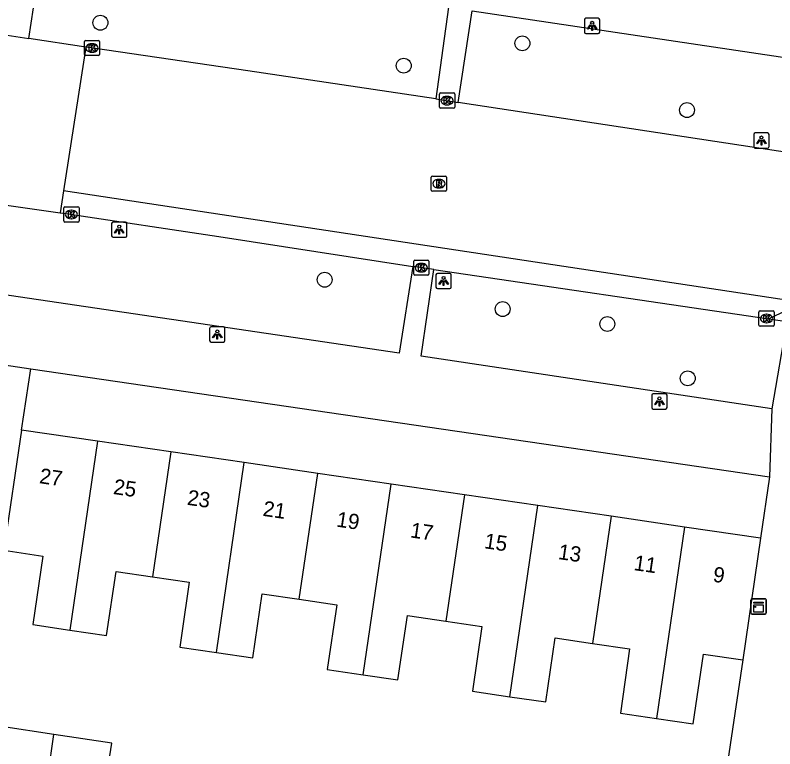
# Model space of a CAD drawing. Extents: x 163010 to 163853, y 382793 to 383982.
# Drawn here: x 163641.97 to 163691.78, y 383369.01 to 383417.14 of the extents above; entities that cross this region are included whole.
import ezdxf

# ---------------------------------------------------------------- set-up
doc = ezdxf.new("R2010")
doc.units = 0
for name, color, linetype in [('IMGEO_Boom', 7, 'Continuous'), ('IMGEO_Kast', 7, 'Continuous'), ('IMGEO_Kolk', 7, 'Continuous'), ('IMGEO_Lichtpunt', 7, 'Continuous'), ('IMGEO_Muur', 7, 'Continuous'), ('IMGEO_Pand', 7, 'Continuous'), ('IMGEO_Pand_nummerreeks', 7, 'Continuous'), ('IMGEO_Parkeervlak_gesloten', 7, 'Continuous'), ('IMGEO_Rijbaan_lokaal_gesloten', 7, 'Continuous'), ('IMGEO_Rijbaan_lokaal_open', 7, 'Continuous'), ('IMGEO_Rioolput', 7, 'Continuous'), ('IMGEO_Voetpad_open', 7, 'Continuous')]:
    doc.layers.add(name, color=color, linetype=linetype)

msp = doc.modelspace()

# ---------------------------------------------------------------- linework, layer by layer
at = {"layer": 'IMGEO_Boom'}
for centre in [(163647.557, 383416.642), (163675.224, 383415.294), (163667.446, 383413.828), (163686.016, 383410.912), (163662.259, 383399.785), (163673.93, 383397.857), (163680.795, 383396.879), (163686.068, 383393.317)]:
    msp.add_circle(centre, 0.489, dxfattribs=at)
at = {"layer": 'IMGEO_Kast'}
for p, q in [((163690.212, 383377.927), (163690.212, 383378.768)), ((163690.212, 383378.768), (163690.212, 383377.927)), ((163690.287, 383378.852), (163691.128, 383378.852)), ((163691.128, 383378.852), (163690.287, 383378.852)), ((163691.212, 383378.777), (163691.212, 383377.936)), ((163691.212, 383377.936), (163691.212, 383378.777)), ((163691.137, 383377.852), (163690.296, 383377.852)), ((163690.296, 383377.852), (163691.137, 383377.852))]:
    msp.add_line(p, q, dxfattribs=at)
for points in [[(163690.407, 383378.642), (163691.007, 383378.642), (163691.007, 383378.557), (163690.407, 383378.557), (163690.407, 383378.642)], [(163690.407, 383378.467), (163691.007, 383378.467), (163691.007, 383377.978), (163690.407, 383377.978), (163690.407, 383378.467)]]:
    msp.add_lwpolyline(points, dxfattribs=at)
msp.add_circle((163690.491, 383378.316), 0.0377, dxfattribs=at)
for centre, start, end in [((163690.29, 383378.774), 92.4484, 184.2845), ((163690.29, 383378.774), 92.4484, 184.2845), ((163691.134, 383378.774), 2.4484, 94.2845), ((163691.134, 383378.774), 2.4484, 94.2845), ((163690.29, 383377.93), 182.4484, 274.2845), ((163690.29, 383377.93), 182.4484, 274.2845), ((163691.134, 383377.93), 272.4484, 4.2845), ((163691.134, 383377.93), 272.4484, 4.2845)]:
    msp.add_arc(centre, 0.0779, start, end, dxfattribs=at)
at = {"layer": 'IMGEO_Kolk'}
for p, q in [((163646.578, 383415.488), (163647.43, 383415.488)), ((163646.503, 383414.562), (163646.503, 383415.414)), ((163646.991, 383415.268), (163647.016, 383415.268)), ((163647.504, 383415.414), (163647.504, 383414.562)), ((163647.43, 383414.488), (163646.578, 383414.488)), ((163647.014, 383414.708), (163646.989, 383414.708)), ((163669.858, 383412.036), (163670.71, 383412.036)), ((163669.783, 383411.11), (163669.783, 383411.962)), ((163670.271, 383411.816), (163670.296, 383411.816)), ((163670.784, 383411.962), (163670.784, 383411.11)), ((163670.71, 383411.036), (163669.858, 383411.036)), ((163670.294, 383411.256), (163670.269, 383411.256)), ((163645.226, 383404.566), (163646.078, 383404.566)), ((163645.151, 383403.64), (163645.151, 383404.492)), ((163645.639, 383404.346), (163645.664, 383404.346)), ((163646.152, 383404.492), (163646.152, 383403.64)), ((163646.078, 383403.566), (163645.226, 383403.566)), ((163645.662, 383403.786), (163645.637, 383403.786)), ((163668.171, 383401.076), (163669.023, 383401.076)), ((163668.096, 383400.15), (163668.096, 383401.002)), ((163668.584, 383400.856), (163668.609, 383400.856)), ((163669.097, 383401.002), (163669.097, 383400.15)), ((163669.023, 383400.076), (163668.171, 383400.076)), ((163668.607, 383400.296), (163668.582, 383400.296)), ((163690.735, 383396.814), (163690.735, 383397.666)), ((163690.81, 383397.74), (163691.662, 383397.74)), ((163691.736, 383397.666), (163691.736, 383396.814)), ((163691.223, 383397.52), (163691.248, 383397.52)), ((163691.662, 383396.74), (163690.81, 383396.74)), ((163691.246, 383396.96), (163691.221, 383396.96))]:
    msp.add_line(p, q, dxfattribs=at)
for points in [[(163646.578, 383415.488), (163647.43, 383415.488)], [(163646.503, 383414.562), (163646.503, 383415.414)], [(163646.824, 383415.188), (163646.947, 383415.188), (163646.947, 383415.037), (163647.077, 383415.188), (163647.241, 383415.188), (163647.095, 383415.037), (163647.248, 383414.788), (163647.096, 383414.788), (163647.011, 383414.952), (163646.947, 383414.885), (163646.947, 383414.788), (163646.824, 383414.788), (163646.824, 383415.188)], [(163647.504, 383415.414), (163647.504, 383414.562)], [(163647.43, 383414.488), (163646.578, 383414.488)], [(163669.858, 383412.036), (163670.71, 383412.036)], [(163669.783, 383411.11), (163669.783, 383411.962)], [(163670.104, 383411.736), (163670.227, 383411.736), (163670.227, 383411.585), (163670.357, 383411.736), (163670.521, 383411.736), (163670.375, 383411.585), (163670.528, 383411.336), (163670.376, 383411.336), (163670.291, 383411.5), (163670.227, 383411.433), (163670.227, 383411.336), (163670.104, 383411.336), (163670.104, 383411.736)], [(163670.784, 383411.962), (163670.784, 383411.11)], [(163670.71, 383411.036), (163669.858, 383411.036)], [(163645.226, 383404.566), (163646.078, 383404.566)], [(163645.151, 383403.64), (163645.151, 383404.492)], [(163645.472, 383404.266), (163645.595, 383404.266), (163645.595, 383404.115), (163645.725, 383404.266), (163645.889, 383404.266), (163645.743, 383404.115), (163645.896, 383403.866), (163645.744, 383403.866), (163645.659, 383404.03), (163645.595, 383403.963), (163645.595, 383403.866), (163645.472, 383403.866), (163645.472, 383404.266)], [(163646.152, 383404.492), (163646.152, 383403.64)], [(163646.078, 383403.566), (163645.226, 383403.566)], [(163668.171, 383401.076), (163669.023, 383401.076)], [(163668.096, 383400.15), (163668.096, 383401.002)], [(163668.417, 383400.776), (163668.54, 383400.776), (163668.54, 383400.625), (163668.67, 383400.776), (163668.834, 383400.776), (163668.688, 383400.625), (163668.841, 383400.376), (163668.689, 383400.376), (163668.604, 383400.54), (163668.54, 383400.473), (163668.54, 383400.376), (163668.417, 383400.376), (163668.417, 383400.776)], [(163669.097, 383401.002), (163669.097, 383400.15)], [(163669.023, 383400.076), (163668.171, 383400.076)], [(163690.735, 383396.814), (163690.735, 383397.666)], [(163690.81, 383397.74), (163691.662, 383397.74)], [(163691.736, 383397.666), (163691.736, 383396.814)], [(163691.056, 383397.44), (163691.179, 383397.44), (163691.179, 383397.289), (163691.309, 383397.44), (163691.473, 383397.44), (163691.327, 383397.289), (163691.48, 383397.04), (163691.328, 383397.04), (163691.243, 383397.204), (163691.179, 383397.137), (163691.179, 383397.04), (163691.056, 383397.04), (163691.056, 383397.44)], [(163691.662, 383396.74), (163690.81, 383396.74)]]:
    msp.add_lwpolyline(points, dxfattribs=at)
for centre, start, end in [((163646.58, 383415.412), 91.552, 178.448), ((163646.58, 383415.412), 91.552, 178.448), ((163647.428, 383415.412), 1.552, 88.448), ((163647.428, 383415.412), 1.552, 88.448), ((163646.58, 383414.564), 181.552, 268.448), ((163646.58, 383414.564), 181.552, 268.448), ((163647.428, 383414.564), 271.552, 358.448), ((163647.428, 383414.564), 271.552, 358.448), ((163669.86, 383411.96), 91.552, 178.448), ((163669.86, 383411.96), 91.552, 178.448), ((163670.708, 383411.96), 1.552, 88.448), ((163670.708, 383411.96), 1.552, 88.448), ((163669.86, 383411.112), 181.552, 268.448), ((163669.86, 383411.112), 181.552, 268.448), ((163670.708, 383411.112), 271.552, 358.448), ((163670.708, 383411.112), 271.552, 358.448), ((163645.228, 383404.49), 91.552, 178.448), ((163645.228, 383404.49), 91.552, 178.448), ((163646.076, 383404.49), 1.552, 88.448), ((163646.076, 383404.49), 1.552, 88.448), ((163645.228, 383403.642), 181.552, 268.448), ((163645.228, 383403.642), 181.552, 268.448), ((163646.076, 383403.642), 271.552, 358.448), ((163646.076, 383403.642), 271.552, 358.448), ((163668.173, 383401), 91.552, 178.448), ((163668.173, 383401), 91.552, 178.448), ((163669.021, 383401), 1.552, 88.448), ((163669.021, 383401), 1.552, 88.448), ((163668.173, 383400.152), 181.552, 268.448), ((163668.173, 383400.152), 181.552, 268.448), ((163669.021, 383400.152), 271.552, 358.448), ((163669.021, 383400.152), 271.552, 358.448), ((163690.812, 383397.664), 91.552, 178.448), ((163690.812, 383397.664), 91.552, 178.448), ((163691.66, 383397.664), 1.552, 88.448), ((163691.66, 383397.664), 1.552, 88.448), ((163690.812, 383396.816), 181.552, 268.448), ((163690.812, 383396.816), 181.552, 268.448), ((163691.66, 383396.816), 271.552, 358.448), ((163691.66, 383396.816), 271.552, 358.448)]:
    msp.add_arc(centre, 0.0765, start, end, dxfattribs=at)
for centre, major_axis, ratio, start_param, end_param in [((163646.99, 383414.988), (-0.387, 0.002), 0.722429, 4.712389, 7.853982), ((163647.015, 383414.988), (-0.39, 0.002), 0.717154, 1.570796, 4.712389), ((163670.27, 383411.536), (-0.387, 0.002), 0.722429, 4.712389, 7.853982), ((163670.295, 383411.536), (-0.39, 0.002), 0.717154, 1.570796, 4.712389), ((163645.638, 383404.066), (-0.387, 0.002), 0.722429, 4.712389, 7.853982), ((163645.663, 383404.066), (-0.39, 0.002), 0.717154, 1.570796, 4.712389), ((163668.583, 383400.576), (-0.387, 0.002), 0.722429, 4.712389, 7.853982), ((163668.608, 383400.576), (-0.39, 0.002), 0.717154, 1.570796, 4.712389), ((163691.222, 383397.24), (-0.387, 0.002), 0.722429, 4.712389, 7.853982), ((163691.247, 383397.24), (-0.39, 0.002), 0.717154, 1.570796, 4.712389)]:
    msp.add_ellipse(centre, major_axis=major_axis, ratio=ratio, start_param=start_param, end_param=end_param, dxfattribs=at)
at = {"layer": 'IMGEO_Lichtpunt'}
for p, q in [((163679.3, 383416.841), (163679.3, 383416.034)), ((163679.3, 383416.841), (163679.3, 383416.034)), ((163680.202, 383416.936), (163679.394, 383416.936)), ((163680.202, 383416.936), (163679.394, 383416.936)), ((163680.296, 383416.034), (163680.296, 383416.841)), ((163680.296, 383416.034), (163680.296, 383416.841)), ((163679.394, 383415.94), (163680.202, 383415.94)), ((163679.394, 383415.94), (163680.202, 383415.94)), ((163690.4, 383409.321), (163690.4, 383408.514)), ((163690.4, 383409.321), (163690.4, 383408.514)), ((163691.302, 383409.416), (163690.494, 383409.416)), ((163691.302, 383409.416), (163690.494, 383409.416)), ((163691.396, 383408.514), (163691.396, 383409.321)), ((163691.396, 383408.514), (163691.396, 383409.321)), ((163690.494, 383408.42), (163691.302, 383408.42)), ((163690.494, 383408.42), (163691.302, 383408.42)), ((163649.192, 383403.565), (163648.384, 383403.565)), ((163649.192, 383403.565), (163648.384, 383403.565)), ((163648.29, 383403.47), (163648.29, 383402.663)), ((163648.29, 383403.47), (163648.29, 383402.663)), ((163649.286, 383402.663), (163649.286, 383403.47)), ((163649.286, 383402.663), (163649.286, 383403.47)), ((163648.384, 383402.569), (163649.192, 383402.569)), ((163648.384, 383402.569), (163649.192, 383402.569)), ((163669.558, 383400.105), (163669.558, 383399.298)), ((163669.558, 383400.105), (163669.558, 383399.298)), ((163670.46, 383400.2), (163669.652, 383400.2)), ((163670.46, 383400.2), (163669.652, 383400.2)), ((163670.554, 383399.298), (163670.554, 383400.105)), ((163670.554, 383399.298), (163670.554, 383400.105)), ((163669.652, 383399.204), (163670.46, 383399.204)), ((163669.652, 383399.204), (163670.46, 383399.204)), ((163654.719, 383396.596), (163654.719, 383395.789)), ((163654.719, 383396.596), (163654.719, 383395.789)), ((163655.621, 383396.691), (163654.813, 383396.691)), ((163655.621, 383396.691), (163654.813, 383396.691)), ((163655.715, 383395.789), (163655.715, 383396.596)), ((163655.715, 383395.789), (163655.715, 383396.596)), ((163654.813, 383395.695), (163655.621, 383395.695)), ((163654.813, 383395.695), (163655.621, 383395.695)), ((163683.713, 383392.205), (163683.713, 383391.398)), ((163683.713, 383392.205), (163683.713, 383391.398)), ((163684.615, 383392.3), (163683.807, 383392.3)), ((163684.615, 383392.3), (163683.807, 383392.3)), ((163684.709, 383391.398), (163684.709, 383392.205)), ((163684.709, 383391.398), (163684.709, 383392.205)), ((163683.807, 383391.304), (163684.615, 383391.304)), ((163683.807, 383391.304), (163684.615, 383391.304))]:
    msp.add_line(p, q, dxfattribs=at)
for points in [[(163679.674, 383416.505), (163679.713, 383416.477), (163679.525, 383416.215), (163679.487, 383416.242), (163679.674, 383416.505)], [(163679.776, 383416.457), (163679.823, 383416.457), (163679.823, 383416.135), (163679.776, 383416.135), (163679.776, 383416.457)], [(163679.886, 383416.477), (163679.924, 383416.504), (163680.111, 383416.242), (163680.072, 383416.214), (163679.886, 383416.477)], [(163690.774, 383408.985), (163690.813, 383408.957), (163690.625, 383408.695), (163690.587, 383408.722), (163690.774, 383408.985)], [(163690.986, 383408.957), (163691.024, 383408.984), (163691.211, 383408.722), (163691.172, 383408.694), (163690.986, 383408.957)], [(163690.876, 383408.937), (163690.923, 383408.937), (163690.923, 383408.615), (163690.876, 383408.615), (163690.876, 383408.937)], [(163648.664, 383403.134), (163648.703, 383403.106), (163648.515, 383402.844), (163648.477, 383402.871), (163648.664, 383403.134)], [(163648.766, 383403.086), (163648.813, 383403.086), (163648.813, 383402.764), (163648.766, 383402.764), (163648.766, 383403.086)], [(163648.876, 383403.106), (163648.914, 383403.133), (163649.101, 383402.871), (163649.062, 383402.843), (163648.876, 383403.106)], [(163669.932, 383399.769), (163669.971, 383399.741), (163669.783, 383399.479), (163669.745, 383399.506), (163669.932, 383399.769)], [(163670.034, 383399.721), (163670.081, 383399.721), (163670.081, 383399.399), (163670.034, 383399.399), (163670.034, 383399.721)], [(163670.144, 383399.741), (163670.182, 383399.768), (163670.369, 383399.506), (163670.33, 383399.478), (163670.144, 383399.741)], [(163655.093, 383396.26), (163655.132, 383396.232), (163654.944, 383395.97), (163654.906, 383395.997), (163655.093, 383396.26)], [(163655.195, 383396.212), (163655.242, 383396.212), (163655.242, 383395.89), (163655.195, 383395.89), (163655.195, 383396.212)], [(163655.305, 383396.232), (163655.343, 383396.259), (163655.53, 383395.997), (163655.491, 383395.969), (163655.305, 383396.232)], [(163684.087, 383391.869), (163684.126, 383391.841), (163683.938, 383391.579), (163683.9, 383391.606), (163684.087, 383391.869)], [(163684.189, 383391.821), (163684.236, 383391.821), (163684.236, 383391.499), (163684.189, 383391.499), (163684.189, 383391.821)], [(163684.299, 383391.841), (163684.337, 383391.868), (163684.524, 383391.606), (163684.485, 383391.578), (163684.299, 383391.841)]]:
    msp.add_lwpolyline(points, dxfattribs=at)
for centre in [(163679.799, 383416.639), (163690.899, 383409.119), (163648.789, 383403.268), (163670.057, 383399.903), (163655.218, 383396.394), (163684.212, 383392.003)]:
    msp.add_circle(centre, 0.0994, dxfattribs=at)
for centre, start, end in [((163679.394, 383416.841), 90, 180), ((163679.394, 383416.841), 90, 180), ((163680.202, 383416.841), 0, 90), ((163680.202, 383416.841), 0, 90), ((163679.394, 383416.034), 180, 270), ((163679.394, 383416.034), 180, 270), ((163680.202, 383416.034), 270, 0), ((163680.202, 383416.034), 270, 360), ((163690.494, 383409.321), 90, 180), ((163690.494, 383409.321), 90, 180), ((163691.302, 383409.321), 0, 90), ((163691.302, 383409.321), 0, 90), ((163690.494, 383408.514), 180, 270), ((163690.494, 383408.514), 180, 270), ((163691.302, 383408.514), 270, 0), ((163691.302, 383408.514), 270, 360), ((163648.384, 383403.47), 90, 180), ((163648.384, 383403.47), 90, 180), ((163649.192, 383403.47), 0, 90), ((163649.192, 383403.47), 0, 90), ((163648.384, 383402.663), 180, 270), ((163648.384, 383402.663), 180, 270), ((163649.192, 383402.663), 270, 0), ((163649.192, 383402.663), 270, 360), ((163669.652, 383400.105), 90, 180), ((163669.652, 383400.105), 90, 180), ((163670.46, 383400.105), 0, 90), ((163670.46, 383400.105), 0, 90), ((163669.652, 383399.298), 180, 270), ((163669.652, 383399.298), 180, 270), ((163670.46, 383399.298), 270, 0), ((163670.46, 383399.298), 270, 360), ((163654.813, 383396.596), 90, 180), ((163654.813, 383396.596), 90, 180), ((163655.621, 383396.596), 0, 90), ((163655.621, 383396.596), 0, 90), ((163654.813, 383395.789), 180, 270), ((163654.813, 383395.789), 180, 270), ((163655.621, 383395.789), 270, 0), ((163655.621, 383395.789), 270, 360), ((163683.807, 383392.205), 90, 180), ((163683.807, 383392.205), 90, 180), ((163684.615, 383392.205), 0, 90), ((163684.615, 383392.205), 0, 90), ((163683.807, 383391.398), 180, 270), ((163683.807, 383391.398), 180, 270), ((163684.615, 383391.398), 270, 0), ((163684.615, 383391.398), 270, 360)]:
    msp.add_arc(centre, 0.0946, start, end, dxfattribs=at)
at = {"layer": 'IMGEO_Muur'}
msp.add_lwpolyline([(163689.677, 383374.841), (163688.169, 383364.722)], dxfattribs=at)
at = {"layer": 'IMGEO_Pand'}
for points in [[(163642.383, 383389.925), (163641.229, 383382.034)], [(163647.367, 383389.196), (163642.383, 383389.925)], [(163647.367, 383389.196), (163645.554, 383376.806)], [(163652.179, 383388.492), (163647.367, 383389.196)], [(163652.179, 383388.492), (163650.981, 383380.302)], [(163656.991, 383387.788), (163652.179, 383388.492)], [(163655.168, 383375.327), (163656.991, 383387.788)], [(163661.803, 383387.084), (163656.991, 383387.788)], [(163660.595, 383378.827), (163661.803, 383387.084)], [(163666.615, 383386.38), (163661.803, 383387.084)], [(163664.784, 383373.868), (163666.615, 383386.38)], [(163671.426, 383385.676), (163666.615, 383386.38)], [(163671.426, 383385.676), (163670.214, 383377.389)], [(163676.238, 383384.972), (163671.426, 383385.676)], [(163674.403, 383372.431), (163676.238, 383384.972)], [(163681.05, 383384.267), (163676.238, 383384.972)], [(163681.05, 383384.267), (163679.829, 383375.925)], [(163685.862, 383383.563), (163681.05, 383384.267)], [(163685.862, 383383.563), (163684.023, 383370.998)], [(163690.847, 383382.834), (163685.862, 383383.563)], [(163690.847, 383382.834), (163689.677, 383374.841)], [(163641.229, 383382.034), (163643.786, 383381.66), (163643.127, 383377.161), (163645.554, 383376.806)], [(163645.554, 383376.806), (163647.965, 383376.453), (163648.58, 383380.653), (163650.981, 383380.302)], [(163650.981, 383380.302), (163653.383, 383379.951), (163652.892, 383376.594), (163652.759, 383375.681), (163655.168, 383375.327)], [(163655.168, 383375.327), (163657.545, 383374.978), (163658.16, 383379.183), (163660.595, 383378.827)], [(163660.595, 383378.827), (163663.057, 383378.467), (163662.434, 383374.212), (163664.784, 383373.868)], [(163664.784, 383373.868), (163667.064, 383373.534), (163667.682, 383377.76), (163670.214, 383377.389)], [(163670.214, 383377.389), (163672.568, 383377.045), (163671.945, 383372.791), (163674.403, 383372.431)], [(163674.403, 383372.431), (163676.767, 383372.084), (163677.381, 383376.283), (163679.829, 383375.925)], [(163679.829, 383375.925), (163682.237, 383375.573), (163681.66, 383371.344), (163684.023, 383370.998)], [(163684.023, 383370.998), (163686.43, 383370.646), (163687.099, 383375.218), (163689.677, 383374.841)], [(163644.51, 383369.96), (163641.071, 383370.478), (163640.674, 383367.847)], [(163644.125, 383367.327), (163644.51, 383369.96)], [(163647.899, 383366.759), (163648.296, 383369.39), (163644.51, 383369.96)]]:
    msp.add_lwpolyline(points, dxfattribs=at)
at = {"layer": 'IMGEO_Parkeervlak_gesloten'}
for points in [[(163644.911, 383404.175), (163645.424, 383404.101), (163655.318, 383402.626), (163668.039, 383400.663)], [(163669.409, 383400.452), (163691.381, 383397.22)]]:
    msp.add_lwpolyline(points, dxfattribs=at)
at = {"layer": 'IMGEO_Rijbaan_lokaal_gesloten'}
for points in [[(163669.541, 383411.657), (163657.224, 383413.486), (163647.073, 383414.976), (163646.605, 383415.05)], [(163669.541, 383411.657), (163671.004, 383411.416)], [(163694.749, 383407.803), (163671.004, 383411.416)], [(163693.27, 383398.339), (163645.136, 383405.621)]]:
    msp.add_lwpolyline(points, dxfattribs=at)
at = {"layer": 'IMGEO_Rijbaan_lokaal_open'}
for points in [[(163633.456, 383417.056), (163642.869, 383415.611)], [(163646.605, 383415.05), (163642.869, 383415.611)], [(163646.605, 383415.05), (163645.136, 383405.621)], [(163645.136, 383405.621), (163644.911, 383404.175)], [(163641.244, 383404.7), (163644.911, 383404.175)]]:
    msp.add_lwpolyline(points, dxfattribs=at)
at = {"layer": 'IMGEO_Rioolput'}
for p, q in [((163669.252, 383405.66), (163669.252, 383406.512)), ((163669.327, 383406.586), (163670.179, 383406.586)), ((163670.253, 383406.512), (163670.253, 383405.66)), ((163669.74, 383406.366), (163669.765, 383406.366)), ((163670.179, 383405.586), (163669.327, 383405.586)), ((163669.763, 383405.806), (163669.738, 383405.806))]:
    msp.add_line(p, q, dxfattribs=at)
for points in [[(163669.252, 383405.66), (163669.252, 383406.512)], [(163669.327, 383406.586), (163670.179, 383406.586)], [(163670.253, 383406.512), (163670.253, 383405.66)], [(163669.841, 383406.284), (163669.589, 383406.286), (163669.589, 383405.886)], [(163669.589, 383405.886), (163669.713, 383405.886), (163669.713, 383406.048), (163669.724, 383406.048)], [(163669.767, 383406.205), (163669.713, 383406.205), (163669.713, 383406.124)], [(163669.713, 383406.124), (163669.765, 383406.124)], [(163669.771, 383406.019), (163669.842, 383405.886), (163669.982, 383405.886), (163669.917, 383406.012)], [(163670.179, 383405.586), (163669.327, 383405.586)]]:
    msp.add_lwpolyline(points, dxfattribs=at)
for centre, radius, start, end in [((163669.329, 383406.51), 0.0765, 91.552, 178.448), ((163669.329, 383406.51), 0.0765, 91.552, 178.448), ((163670.177, 383406.51), 0.0765, 1.552, 88.448), ((163670.177, 383406.51), 0.0765, 1.552, 88.448), ((163669.723, 383405.995), 0.0533, 26.0293, 88.6989), ((163669.749, 383406.313), 0.19, 274.7715, 282.9687), ((163669.773, 383406.109), 0.0964, 77.0061, 93.1865), ((163669.787, 383406.166), 0.0378, 276.6634, 79.6772), ((163669.84, 383406.174), 0.109, 350.3612, 89.416), ((163669.838, 383406.174), 0.112, 277.5842, 350.9817), ((163669.822, 383405.959), 0.108, 29.5134, 73.7905), ((163669.329, 383405.662), 0.0765, 181.552, 268.448), ((163669.329, 383405.662), 0.0765, 181.552, 268.448), ((163670.177, 383405.662), 0.0765, 271.552, 358.448), ((163670.177, 383405.662), 0.0765, 271.552, 358.448)]:
    msp.add_arc(centre, radius, start, end, dxfattribs=at)
for centre, major_axis, ratio, start_param, end_param in [((163669.739, 383406.086), (-0.387, 0.002), 0.722429, 4.712389, 7.853982), ((163669.764, 383406.086), (-0.39, 0.002), 0.717154, 1.570796, 4.712389)]:
    msp.add_ellipse(centre, major_axis=major_axis, ratio=ratio, start_param=start_param, end_param=end_param, dxfattribs=at)
at = {"layer": 'IMGEO_Voetpad_open'}
for points in [[(163642.869, 383415.611), (163643.789, 383421.658), (163653.616, 383420.143), (163670.372, 383417.676), (163669.541, 383411.657)], [(163671.004, 383411.416), (163671.935, 383417.417), (163695.659, 383413.874)], [(163668.039, 383400.663), (163667.143, 383394.961), (163640.374, 383398.916), (163641.244, 383404.7)], [(163669.409, 383400.452), (163668.039, 383400.663)], [(163691.583, 383391.31), (163668.592, 383394.766), (163669.409, 383400.452)], [(163693.27, 383398.339), (163692.532, 383397.756), (163691.381, 383397.22)], [(163691.381, 383397.22), (163692.568, 383397.047), (163691.583, 383391.31)], [(163636.727, 383394.887), (163642.997, 383393.941)], [(163642.383, 383389.925), (163642.997, 383393.941)], [(163642.997, 383393.941), (163691.43, 383386.85)], [(163691.583, 383391.31), (163691.43, 383386.85)], [(163691.43, 383386.85), (163690.847, 383382.834)], [(163689.677, 383374.841), (163688.169, 383364.722)]]:
    msp.add_lwpolyline(points, dxfattribs=at)

# ---------------------------------------------------------------- texts
at = {"layer": 'IMGEO_Pand_nummerreeks'}
for s, rotation, p in [('27', 351.6758, (163643.513, 383386.444)), ('25', 351.6758, (163648.36, 383385.735)), ('23', 351.6749, (163653.206, 383385.026)), ('21', 351.6758, (163658.165, 383384.301)), ('19', 351.6758, (163662.99, 383383.595)), ('17', 351.6758, (163667.836, 383382.886)), ('15', 351.6758, (163672.683, 383382.176)), ('13', 351.6758, (163677.529, 383381.467)), ('11', 351.6758, (163682.488, 383380.742)), ('9', 351.6758, (163687.676, 383379.982))]:
    msp.add_text(s, height=1, rotation=rotation, dxfattribs=at).set_placement(p)

doc.saveas('drawing.dxf')
